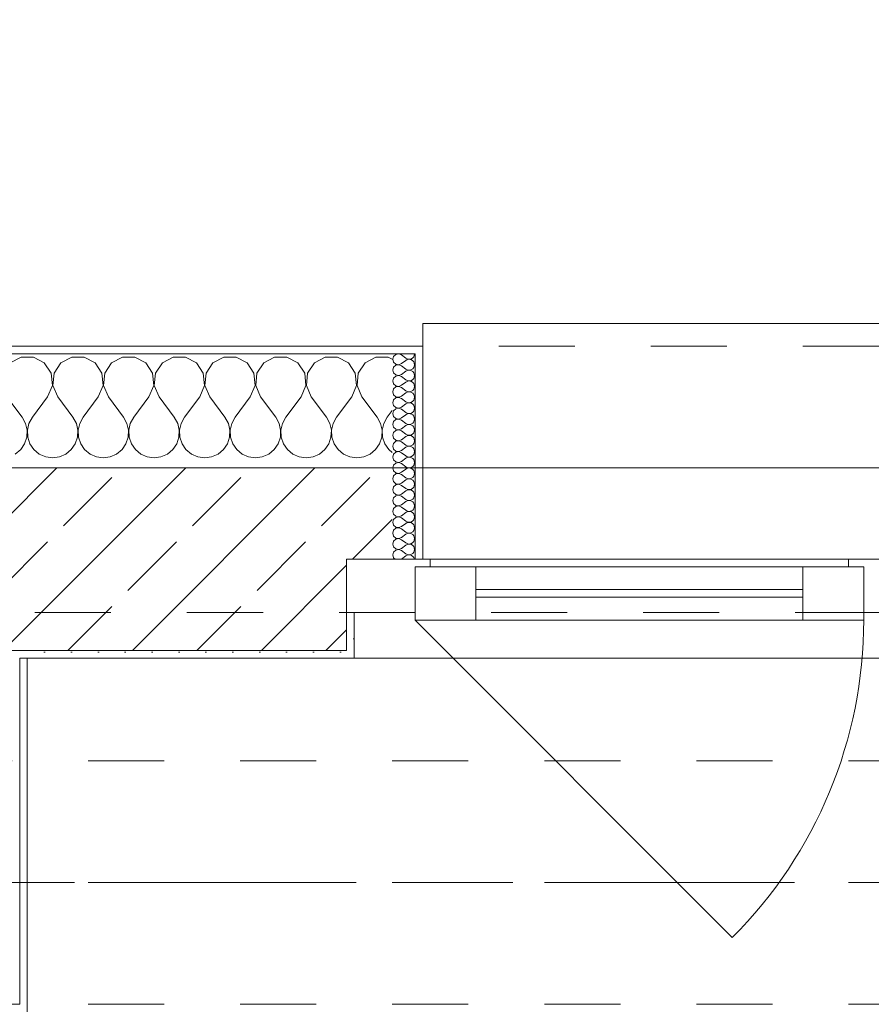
# Model space of a CAD drawing. Header units: metres. Extents: x -3.6 to 90.7, y -11.1 to 18.
# Tile 507 of 656: x 40.3 to 41.4, y 13 to 14.3. Entities that reach past the tile are written whole.
import ezdxf

# ---------------------------------------------------------------- set-up
doc = ezdxf.new("R2010")
doc.units = ezdxf.units.M
doc.header["$MEASUREMENT"] = 0
for name, pattern in [('Achse', [0.2, 0.1, -0.05, 0, -0.05]), ('Strichlinie doppelt', [0.546806, 0.264583, -0.105833, 0.070556, -0.105833]), ('Strichlinie eng', [0.115, 0.075, -0.04]), ('Untersicht', [0.1, 0.075, -0.025])]:
    doc.linetypes.add(name, pattern=pattern)
for name, color, linetype in [('152 - Bemaßung_ Beschriftung.Ausbau', 7, 'Continuous'), ('451 - Universal.Achsen Raster', 7, 'Continuous'), ('603 - Struktur.Bodenplatte_ Decke Roh', 7, 'Continuous'), ('604 - Struktur.Wand Aussen', 7, 'Continuous'), ('608 - Struktur.Träger', 7, 'Continuous'), ('650 - Abdeckung.Fußboden Aufbau', 7, 'Continuous'), ('Neubau_606 - Struktur.Wand Innen Ausbau', 7, 'Continuous'), ('Neubau_653 - Abdeckung.TB Verkofferung', 7, 'Continuous')]:
    doc.layers.add(name, color=color, linetype=linetype)
doc.styles.add('ERSTELLTER_STIL_2', font='txt')
doc.dimstyles.new('ERSTELLTER_STIL__3', dxfattribs={"dimtxt": 0.1, "dimasz": 0.0532, "dimexe": 0.18, "dimexo": 0.0625, "dimgap": 0, "dimtad": 1, "dimtih": 1, "dimtoh": 1, "dimzin": 0, "dimdsep": 46, "dimtxsty": 'ERSTELLTER_STIL_2', "dimblk": 'ARROWHEAD_2', "dimblk1": 'ARROWHEAD_2', "dimblk2": 'ARROWHEAD_2', "dimcen": 0.09, "dimse1": 1, "dimse2": 1, "dimclrd": 7, "dimclre": 7, "dimclrt": 7, "dimazin": 0, "dimtfac": 1, "dimtdec": 4, "dimtmove": 0, "dimatfit": 3, "dimfxl": 1, "dimtolj": 1, "dimtzin": 0, "dimarcsym": 0})
pattern_1 = [(45, (0, 0), (-0.01767767, 0.01767767), [0, -0.025])]
pattern_2 = [(0, (0, 0), (0, 0.08660254), [0, -0.05]), (0, (0.025, 0.0433), (0, 0.08660254), [0, -0.05])]

# ---------------------------------------------------------------- blocks, each defined once
blk = doc.blocks.new('*X25')
at = {"layer": '604 - Struktur.Wand Aussen', "color": 7, "linetype": 'Continuous', "lineweight": 5}
for p, q in [((40.2919, 13.8407), (40.2776, 13.833)), ((40.3081, 13.8407), (40.2919, 13.8407)), ((40.3224, 13.833), (40.3081, 13.8407)), ((40.3585, 13.8407), (40.3442, 13.833)), ((40.3748, 13.8407), (40.3585, 13.8407)), ((40.3891, 13.833), (40.3748, 13.8407)), ((40.4252, 13.8407), (40.4109, 13.833)), ((40.4415, 13.8407), (40.4252, 13.8407)), ((40.4558, 13.833), (40.4415, 13.8407)), ((40.4919, 13.8407), (40.4776, 13.833)), ((40.5081, 13.8407), (40.4919, 13.8407)), ((40.5224, 13.833), (40.5081, 13.8407)), ((40.5585, 13.8407), (40.5442, 13.833)), ((40.5748, 13.8407), (40.5585, 13.8407)), ((40.5891, 13.833), (40.5748, 13.8407)), ((40.6252, 13.8407), (40.6109, 13.833)), ((40.6415, 13.8407), (40.6252, 13.8407)), ((40.6558, 13.833), (40.6415, 13.8407)), ((40.6919, 13.8407), (40.6776, 13.833)), ((40.7081, 13.8407), (40.6919, 13.8407)), ((40.7224, 13.833), (40.7081, 13.8407)), ((40.7585, 13.8407), (40.7442, 13.833)), ((40.7748, 13.8407), (40.7585, 13.8407)), ((40.78, 13.8379), (40.7748, 13.8407)), ((40.3314, 13.8195), (40.3224, 13.833)), ((40.3442, 13.833), (40.3352, 13.8195)), ((40.3981, 13.8195), (40.3891, 13.833)), ((40.4109, 13.833), (40.4019, 13.8195)), ((40.4648, 13.8195), (40.4558, 13.833)), ((40.4776, 13.833), (40.4686, 13.8195)), ((40.5314, 13.8195), (40.5224, 13.833)), ((40.5442, 13.833), (40.5352, 13.8195)), ((40.5981, 13.8195), (40.5891, 13.833)), ((40.6109, 13.833), (40.6019, 13.8195)), ((40.6648, 13.8195), (40.6558, 13.833)), ((40.6776, 13.833), (40.6686, 13.8195)), ((40.7314, 13.8195), (40.7224, 13.833)), ((40.7442, 13.833), (40.7352, 13.8195)), ((40.333, 13.8033), (40.3314, 13.8195)), ((40.3352, 13.8195), (40.3337, 13.8033)), ((40.3996, 13.8033), (40.3981, 13.8195)), ((40.4019, 13.8195), (40.4004, 13.8033)), ((40.4663, 13.8033), (40.4648, 13.8195)), ((40.4686, 13.8195), (40.467, 13.8033)), ((40.533, 13.8033), (40.5314, 13.8195)), ((40.5352, 13.8195), (40.5337, 13.8033)), ((40.5996, 13.8033), (40.5981, 13.8195)), ((40.6019, 13.8195), (40.6004, 13.8033)), ((40.6663, 13.8033), (40.6648, 13.8195)), ((40.6686, 13.8195), (40.667, 13.8033)), ((40.733, 13.8033), (40.7314, 13.8195)), ((40.7352, 13.8195), (40.7337, 13.8033)), ((40.3267, 13.7883), (40.333, 13.8033)), ((40.3337, 13.8033), (40.34, 13.7883)), ((40.3933, 13.7883), (40.3996, 13.8033)), ((40.4004, 13.8033), (40.4067, 13.7883)), ((40.46, 13.7883), (40.4663, 13.8033)), ((40.467, 13.8033), (40.4733, 13.7883)), ((40.5267, 13.7883), (40.533, 13.8033)), ((40.5337, 13.8033), (40.54, 13.7883)), ((40.5933, 13.7883), (40.5996, 13.8033)), ((40.6004, 13.8033), (40.6067, 13.7883)), ((40.66, 13.7883), (40.6663, 13.8033)), ((40.667, 13.8033), (40.6733, 13.7883)), ((40.7267, 13.7883), (40.733, 13.8033)), ((40.7337, 13.8033), (40.74, 13.7883)), ((40.2733, 13.7883), (40.2933, 13.7617)), ((40.3267, 13.7883), (40.3067, 13.7617)), ((40.34, 13.7883), (40.36, 13.7617)), ((40.3933, 13.7883), (40.3733, 13.7617)), ((40.4067, 13.7883), (40.4267, 13.7617)), ((40.46, 13.7883), (40.44, 13.7617)), ((40.4733, 13.7883), (40.4933, 13.7617)), ((40.5267, 13.7883), (40.5067, 13.7617)), ((40.54, 13.7883), (40.56, 13.7617)), ((40.5933, 13.7883), (40.5733, 13.7617)), ((40.6067, 13.7883), (40.6267, 13.7617)), ((40.66, 13.7883), (40.64, 13.7617)), ((40.6733, 13.7883), (40.6933, 13.7617)), ((40.7267, 13.7883), (40.7067, 13.7617)), ((40.74, 13.7883), (40.76, 13.7617)), ((40.78, 13.7706), (40.7733, 13.7617)), ((40.2978, 13.7536), (40.2933, 13.7617)), ((40.3067, 13.7617), (40.3022, 13.7536)), ((40.3645, 13.7536), (40.36, 13.7617)), ((40.3733, 13.7617), (40.3689, 13.7536)), ((40.4311, 13.7536), (40.4267, 13.7617)), ((40.44, 13.7617), (40.4355, 13.7536)), ((40.4978, 13.7536), (40.4933, 13.7617)), ((40.5067, 13.7617), (40.5022, 13.7536)), ((40.5645, 13.7536), (40.56, 13.7617)), ((40.5733, 13.7617), (40.5689, 13.7536)), ((40.6311, 13.7536), (40.6267, 13.7617)), ((40.64, 13.7617), (40.6355, 13.7536)), ((40.6978, 13.7536), (40.6933, 13.7617)), ((40.7067, 13.7617), (40.7022, 13.7536)), ((40.7645, 13.7536), (40.76, 13.7617)), ((40.7733, 13.7617), (40.7689, 13.7536)), ((40.2999, 13.7447), (40.2978, 13.7536)), ((40.2994, 13.7355), (40.2999, 13.7447)), ((40.3022, 13.7536), (40.3001, 13.7447)), ((40.3001, 13.7447), (40.3006, 13.7355)), ((40.3665, 13.7447), (40.3645, 13.7536)), ((40.3661, 13.7355), (40.3665, 13.7447)), ((40.3689, 13.7536), (40.3668, 13.7447)), ((40.3668, 13.7447), (40.3672, 13.7355)), ((40.4332, 13.7447), (40.4311, 13.7536)), ((40.4328, 13.7355), (40.4332, 13.7447)), ((40.4355, 13.7536), (40.4335, 13.7447)), ((40.4335, 13.7447), (40.4339, 13.7355)), ((40.4999, 13.7447), (40.4978, 13.7536)), ((40.4994, 13.7355), (40.4999, 13.7447)), ((40.5022, 13.7536), (40.5001, 13.7447)), ((40.5001, 13.7447), (40.5006, 13.7355)), ((40.5665, 13.7447), (40.5645, 13.7536)), ((40.5661, 13.7355), (40.5665, 13.7447)), ((40.5689, 13.7536), (40.5668, 13.7447)), ((40.5668, 13.7447), (40.5672, 13.7355)), ((40.6332, 13.7447), (40.6311, 13.7536)), ((40.6328, 13.7355), (40.6332, 13.7447)), ((40.6355, 13.7536), (40.6335, 13.7447)), ((40.6335, 13.7447), (40.6339, 13.7355)), ((40.6999, 13.7447), (40.6978, 13.7536)), ((40.6994, 13.7355), (40.6999, 13.7447)), ((40.7022, 13.7536), (40.7001, 13.7447)), ((40.7001, 13.7447), (40.7006, 13.7355)), ((40.7665, 13.7447), (40.7645, 13.7536)), ((40.7661, 13.7355), (40.7665, 13.7447)), ((40.7689, 13.7536), (40.7668, 13.7447)), ((40.7668, 13.7447), (40.7672, 13.7355)), ((40.2965, 13.7268), (40.2994, 13.7355)), ((40.3006, 13.7355), (40.3035, 13.7268)), ((40.3631, 13.7268), (40.3661, 13.7355)), ((40.3672, 13.7355), (40.3702, 13.7268)), ((40.4298, 13.7268), (40.4328, 13.7355)), ((40.4339, 13.7355), (40.4369, 13.7268)), ((40.4965, 13.7268), (40.4994, 13.7355)), ((40.5006, 13.7355), (40.5035, 13.7268)), ((40.5631, 13.7268), (40.5661, 13.7355)), ((40.5672, 13.7355), (40.5702, 13.7268)), ((40.6298, 13.7268), (40.6328, 13.7355)), ((40.6339, 13.7355), (40.6369, 13.7268)), ((40.6965, 13.7268), (40.6994, 13.7355)), ((40.7006, 13.7355), (40.7035, 13.7268)), ((40.7631, 13.7268), (40.7661, 13.7355)), ((40.7672, 13.7355), (40.7702, 13.7268)), ((40.2842, 13.7133), (40.2913, 13.7192)), ((40.2913, 13.7192), (40.2965, 13.7268)), ((40.3035, 13.7268), (40.3087, 13.7192)), ((40.3087, 13.7192), (40.3158, 13.7133)), ((40.3509, 13.7133), (40.3579, 13.7192)), ((40.3579, 13.7192), (40.3631, 13.7268)), ((40.3702, 13.7268), (40.3754, 13.7192)), ((40.3754, 13.7192), (40.3825, 13.7133)), ((40.4175, 13.7133), (40.4246, 13.7192)), ((40.4246, 13.7192), (40.4298, 13.7268)), ((40.4369, 13.7268), (40.4421, 13.7192)), ((40.4421, 13.7192), (40.4491, 13.7133)), ((40.4842, 13.7133), (40.4913, 13.7192)), ((40.4913, 13.7192), (40.4965, 13.7268)), ((40.5035, 13.7268), (40.5087, 13.7192)), ((40.5087, 13.7192), (40.5158, 13.7133)), ((40.5509, 13.7133), (40.5579, 13.7192)), ((40.5579, 13.7192), (40.5631, 13.7268)), ((40.5702, 13.7268), (40.5754, 13.7192)), ((40.5754, 13.7192), (40.5825, 13.7133)), ((40.6175, 13.7133), (40.6246, 13.7192)), ((40.6246, 13.7192), (40.6298, 13.7268)), ((40.6369, 13.7268), (40.6421, 13.7192)), ((40.6421, 13.7192), (40.6491, 13.7133)), ((40.6842, 13.7133), (40.6913, 13.7192)), ((40.6913, 13.7192), (40.6965, 13.7268)), ((40.7035, 13.7268), (40.7087, 13.7192)), ((40.7087, 13.7192), (40.7158, 13.7133)), ((40.7509, 13.7133), (40.7579, 13.7192)), ((40.7579, 13.7192), (40.7631, 13.7268)), ((40.7702, 13.7268), (40.7754, 13.7192)), ((40.7754, 13.7192), (40.78, 13.7154)), ((40.3158, 13.7133), (40.3242, 13.7096)), ((40.3242, 13.7096), (40.3333, 13.7083)), ((40.3333, 13.7083), (40.3424, 13.7096)), ((40.3424, 13.7096), (40.3509, 13.7133)), ((40.3825, 13.7133), (40.3909, 13.7096)), ((40.3909, 13.7096), (40.4, 13.7083)), ((40.4, 13.7083), (40.4091, 13.7096)), ((40.4091, 13.7096), (40.4175, 13.7133)), ((40.4491, 13.7133), (40.4576, 13.7096)), ((40.4576, 13.7096), (40.4667, 13.7083)), ((40.4667, 13.7083), (40.4758, 13.7096)), ((40.4758, 13.7096), (40.4842, 13.7133)), ((40.5158, 13.7133), (40.5242, 13.7096)), ((40.5242, 13.7096), (40.5333, 13.7083)), ((40.5333, 13.7083), (40.5424, 13.7096)), ((40.5424, 13.7096), (40.5509, 13.7133)), ((40.5825, 13.7133), (40.5909, 13.7096)), ((40.5909, 13.7096), (40.6, 13.7083)), ((40.6, 13.7083), (40.6091, 13.7096)), ((40.6091, 13.7096), (40.6175, 13.7133)), ((40.6491, 13.7133), (40.6576, 13.7096)), ((40.6576, 13.7096), (40.6667, 13.7083)), ((40.6667, 13.7083), (40.6758, 13.7096)), ((40.6758, 13.7096), (40.6842, 13.7133)), ((40.7158, 13.7133), (40.7242, 13.7096)), ((40.7242, 13.7096), (40.7333, 13.7083)), ((40.7333, 13.7083), (40.7424, 13.7096)), ((40.7424, 13.7096), (40.7509, 13.7133))]:
    blk.add_line(p, q, dxfattribs=at)
blk = doc.blocks.new('*X54')
at = {"layer": '604 - Struktur.Wand Aussen', "color": 7, "linetype": 'Continuous', "lineweight": 5}
for p, q in [((40.7818, 13.8416), (40.7807, 13.8379)), ((40.7807, 13.8379), (40.7818, 13.8341)), ((40.7847, 13.8442), (40.7818, 13.8416)), ((40.7885, 13.845), (40.7847, 13.8442)), ((40.7921, 13.8436), (40.7885, 13.845)), ((40.7921, 13.8436), (40.7979, 13.8393)), ((40.7921, 13.8321), (40.7979, 13.8364)), ((40.7979, 13.8393), (40.7996, 13.8383)), ((40.7996, 13.8374), (40.7979, 13.8364)), ((40.7996, 13.8383), (40.8015, 13.8379)), ((40.8015, 13.8378), (40.7996, 13.8374)), ((40.8015, 13.8379), (40.8035, 13.838)), ((40.8035, 13.8377), (40.8015, 13.8378)), ((40.8035, 13.838), (40.8053, 13.8386)), ((40.8053, 13.8371), (40.8035, 13.8377)), ((40.8053, 13.8386), (40.807, 13.8397)), ((40.807, 13.836), (40.8053, 13.8371)), ((40.807, 13.8397), (40.8082, 13.8412)), ((40.8082, 13.8345), (40.807, 13.836)), ((40.8082, 13.8412), (40.809, 13.843)), ((40.809, 13.843), (40.8093, 13.845)), ((40.7818, 13.8273), (40.7807, 13.8236)), ((40.7807, 13.8236), (40.7818, 13.8198)), ((40.7818, 13.8341), (40.7847, 13.8315)), ((40.7847, 13.83), (40.7818, 13.8273)), ((40.7847, 13.8315), (40.7885, 13.8307)), ((40.7885, 13.8307), (40.7847, 13.83)), ((40.7885, 13.8307), (40.7921, 13.8321)), ((40.7921, 13.8293), (40.7885, 13.8307)), ((40.7921, 13.8293), (40.7979, 13.825)), ((40.7921, 13.8179), (40.7979, 13.8221)), ((40.7979, 13.825), (40.7996, 13.824)), ((40.7996, 13.8231), (40.7979, 13.8221)), ((40.7996, 13.824), (40.8015, 13.8236)), ((40.8015, 13.8235), (40.7996, 13.8231)), ((40.8015, 13.8236), (40.8035, 13.8237)), ((40.8035, 13.8234), (40.8015, 13.8235)), ((40.8035, 13.8237), (40.8053, 13.8243)), ((40.8053, 13.8228), (40.8035, 13.8234)), ((40.8053, 13.8243), (40.807, 13.8254)), ((40.807, 13.8217), (40.8053, 13.8228)), ((40.807, 13.8254), (40.8082, 13.827)), ((40.809, 13.8327), (40.8082, 13.8345)), ((40.8082, 13.827), (40.809, 13.8288)), ((40.8093, 13.8307), (40.809, 13.8327)), ((40.809, 13.8288), (40.8093, 13.8307)), ((40.7818, 13.813), (40.7807, 13.8093)), ((40.7807, 13.8093), (40.7818, 13.8055)), ((40.7818, 13.8198), (40.7847, 13.8172)), ((40.7847, 13.8157), (40.7818, 13.813)), ((40.7847, 13.8172), (40.7885, 13.8165)), ((40.7885, 13.8164), (40.7847, 13.8157)), ((40.7885, 13.8165), (40.7921, 13.8179)), ((40.7921, 13.815), (40.7885, 13.8164)), ((40.7921, 13.815), (40.7979, 13.8107)), ((40.7979, 13.8107), (40.7996, 13.8098)), ((40.7996, 13.8098), (40.8015, 13.8093)), ((40.8015, 13.8093), (40.7996, 13.8088)), ((40.8015, 13.8093), (40.8035, 13.8094)), ((40.8035, 13.8092), (40.8015, 13.8093)), ((40.8035, 13.8094), (40.8053, 13.81)), ((40.8053, 13.81), (40.807, 13.8112)), ((40.8082, 13.8202), (40.807, 13.8217)), ((40.807, 13.8112), (40.8082, 13.8127)), ((40.809, 13.8184), (40.8082, 13.8202)), ((40.8082, 13.8127), (40.809, 13.8145)), ((40.8093, 13.8164), (40.809, 13.8184)), ((40.809, 13.8145), (40.8093, 13.8164)), ((40.7818, 13.7988), (40.7807, 13.795)), ((40.7818, 13.8055), (40.7847, 13.8029)), ((40.7847, 13.8014), (40.7818, 13.7988)), ((40.7847, 13.8029), (40.7885, 13.8022)), ((40.7885, 13.8021), (40.7847, 13.8014)), ((40.7885, 13.8022), (40.7921, 13.8036)), ((40.7921, 13.8007), (40.7885, 13.8021)), ((40.7921, 13.8036), (40.7979, 13.8079)), ((40.7921, 13.8007), (40.7979, 13.7964)), ((40.7996, 13.8088), (40.7979, 13.8079)), ((40.7979, 13.7964), (40.7996, 13.7955)), ((40.8053, 13.8085), (40.8035, 13.8092)), ((40.807, 13.8074), (40.8053, 13.8085)), ((40.8053, 13.7958), (40.807, 13.7969)), ((40.8082, 13.8059), (40.807, 13.8074)), ((40.807, 13.7969), (40.8082, 13.7984)), ((40.809, 13.8041), (40.8082, 13.8059)), ((40.8082, 13.7984), (40.809, 13.8002)), ((40.8093, 13.8021), (40.809, 13.8041)), ((40.809, 13.8002), (40.8093, 13.8021)), ((40.7807, 13.795), (40.7818, 13.7912)), ((40.7818, 13.7845), (40.7807, 13.7807)), ((40.7818, 13.7912), (40.7847, 13.7886)), ((40.7847, 13.7871), (40.7818, 13.7845)), ((40.7847, 13.7886), (40.7885, 13.7879)), ((40.7885, 13.7878), (40.7847, 13.7871)), ((40.7885, 13.7879), (40.7921, 13.7893)), ((40.7921, 13.7864), (40.7885, 13.7878)), ((40.7921, 13.7893), (40.7979, 13.7936)), ((40.7921, 13.7864), (40.7979, 13.7821)), ((40.7996, 13.7945), (40.7979, 13.7936)), ((40.7996, 13.7955), (40.8015, 13.795)), ((40.8015, 13.795), (40.7996, 13.7945)), ((40.8015, 13.795), (40.8035, 13.7951)), ((40.8035, 13.7949), (40.8015, 13.795)), ((40.8035, 13.7951), (40.8053, 13.7958)), ((40.8053, 13.7942), (40.8035, 13.7949)), ((40.807, 13.7931), (40.8053, 13.7942)), ((40.8082, 13.7916), (40.807, 13.7931)), ((40.807, 13.7826), (40.8082, 13.7841)), ((40.809, 13.7898), (40.8082, 13.7916)), ((40.8082, 13.7841), (40.809, 13.7859)), ((40.8093, 13.7879), (40.809, 13.7898)), ((40.809, 13.7859), (40.8093, 13.7879)), ((40.7807, 13.7807), (40.7818, 13.777)), ((40.7818, 13.777), (40.7847, 13.7743)), ((40.7847, 13.7728), (40.7818, 13.7702)), ((40.7847, 13.7743), (40.7885, 13.7736)), ((40.7885, 13.7735), (40.7847, 13.7728)), ((40.7885, 13.7736), (40.7921, 13.775)), ((40.7921, 13.7721), (40.7885, 13.7735)), ((40.7921, 13.775), (40.7979, 13.7793)), ((40.7921, 13.7721), (40.7979, 13.7679)), ((40.7979, 13.7821), (40.7996, 13.7812)), ((40.7996, 13.7802), (40.7979, 13.7793)), ((40.7996, 13.7812), (40.8015, 13.7807)), ((40.8015, 13.7807), (40.7996, 13.7802)), ((40.8015, 13.7807), (40.8035, 13.7808)), ((40.8035, 13.7806), (40.8015, 13.7807)), ((40.8035, 13.7808), (40.8053, 13.7815)), ((40.8053, 13.78), (40.8035, 13.7806)), ((40.8053, 13.7815), (40.807, 13.7826)), ((40.807, 13.7788), (40.8053, 13.78)), ((40.8082, 13.7773), (40.807, 13.7788)), ((40.809, 13.7755), (40.8082, 13.7773)), ((40.8082, 13.7698), (40.809, 13.7716)), ((40.8093, 13.7736), (40.809, 13.7755)), ((40.809, 13.7716), (40.8093, 13.7736)), ((40.7818, 13.7702), (40.7807, 13.7664)), ((40.7807, 13.7664), (40.7818, 13.7627)), ((40.7818, 13.7627), (40.7847, 13.76)), ((40.7847, 13.7585), (40.7818, 13.7559)), ((40.7847, 13.76), (40.7885, 13.7593)), ((40.7885, 13.7593), (40.7847, 13.7585)), ((40.7885, 13.7593), (40.7921, 13.7607)), ((40.7921, 13.7579), (40.7885, 13.7593)), ((40.7921, 13.7607), (40.7979, 13.765)), ((40.7921, 13.7579), (40.7979, 13.7536)), ((40.7979, 13.7679), (40.7996, 13.7669)), ((40.7996, 13.766), (40.7979, 13.765)), ((40.7996, 13.7669), (40.8015, 13.7665)), ((40.8015, 13.7664), (40.7996, 13.766)), ((40.8015, 13.7665), (40.8035, 13.7666)), ((40.8035, 13.7663), (40.8015, 13.7664)), ((40.8035, 13.7666), (40.8053, 13.7672)), ((40.8053, 13.7657), (40.8035, 13.7663)), ((40.8053, 13.7672), (40.807, 13.7683)), ((40.807, 13.7646), (40.8053, 13.7657)), ((40.807, 13.7683), (40.8082, 13.7698)), ((40.8082, 13.763), (40.807, 13.7646)), ((40.809, 13.7612), (40.8082, 13.763)), ((40.8093, 13.7593), (40.809, 13.7612)), ((40.809, 13.7573), (40.8093, 13.7593)), ((40.7818, 13.7559), (40.7807, 13.7521)), ((40.7807, 13.7521), (40.7818, 13.7484)), ((40.7818, 13.7484), (40.7847, 13.7458)), ((40.7847, 13.7458), (40.7885, 13.745)), ((40.7885, 13.745), (40.7847, 13.7442)), ((40.7885, 13.745), (40.7921, 13.7464)), ((40.7921, 13.7436), (40.7885, 13.745)), ((40.7921, 13.7464), (40.7979, 13.7507)), ((40.7979, 13.7536), (40.7996, 13.7526)), ((40.7996, 13.7517), (40.7979, 13.7507)), ((40.7996, 13.7526), (40.8015, 13.7522)), ((40.8015, 13.7521), (40.7996, 13.7517)), ((40.8015, 13.7522), (40.8035, 13.7523)), ((40.8035, 13.752), (40.8015, 13.7521)), ((40.8035, 13.7523), (40.8053, 13.7529)), ((40.8053, 13.7514), (40.8035, 13.752)), ((40.8053, 13.7529), (40.807, 13.754)), ((40.807, 13.7503), (40.8053, 13.7514)), ((40.807, 13.754), (40.8082, 13.7555)), ((40.8082, 13.7488), (40.807, 13.7503)), ((40.8082, 13.7555), (40.809, 13.7573)), ((40.809, 13.747), (40.8082, 13.7488)), ((40.8093, 13.745), (40.809, 13.747)), ((40.809, 13.743), (40.8093, 13.745)), ((40.7818, 13.7416), (40.7807, 13.7379)), ((40.7807, 13.7379), (40.7818, 13.7341)), ((40.7847, 13.7442), (40.7818, 13.7416)), ((40.7818, 13.7341), (40.7847, 13.7315)), ((40.7885, 13.7307), (40.7921, 13.7321)), ((40.7921, 13.7436), (40.7979, 13.7393)), ((40.7921, 13.7321), (40.7979, 13.7364)), ((40.7979, 13.7393), (40.7996, 13.7383)), ((40.7996, 13.7374), (40.7979, 13.7364)), ((40.7996, 13.7383), (40.8015, 13.7379)), ((40.8015, 13.7378), (40.7996, 13.7374)), ((40.8015, 13.7379), (40.8035, 13.738)), ((40.8035, 13.7377), (40.8015, 13.7378)), ((40.8035, 13.738), (40.8053, 13.7386)), ((40.8053, 13.7371), (40.8035, 13.7377)), ((40.8053, 13.7386), (40.807, 13.7397)), ((40.807, 13.736), (40.8053, 13.7371)), ((40.807, 13.7397), (40.8082, 13.7412)), ((40.8082, 13.7345), (40.807, 13.736)), ((40.8082, 13.7412), (40.809, 13.743)), ((40.809, 13.7327), (40.8082, 13.7345)), ((40.8093, 13.7307), (40.809, 13.7327)), ((40.7818, 13.7273), (40.7807, 13.7236)), ((40.7807, 13.7236), (40.7818, 13.7198)), ((40.7847, 13.73), (40.7818, 13.7273)), ((40.7818, 13.7198), (40.7847, 13.7172)), ((40.7847, 13.7315), (40.7885, 13.7307)), ((40.7885, 13.7307), (40.7847, 13.73)), ((40.7921, 13.7293), (40.7885, 13.7307)), ((40.7921, 13.7293), (40.7979, 13.725)), ((40.7921, 13.7179), (40.7979, 13.7221)), ((40.7979, 13.725), (40.7996, 13.724)), ((40.7996, 13.7231), (40.7979, 13.7221)), ((40.7996, 13.724), (40.8015, 13.7236)), ((40.8015, 13.7235), (40.7996, 13.7231)), ((40.8015, 13.7236), (40.8035, 13.7237)), ((40.8035, 13.7234), (40.8015, 13.7235)), ((40.8035, 13.7237), (40.8053, 13.7243)), ((40.8053, 13.7228), (40.8035, 13.7234)), ((40.8053, 13.7243), (40.807, 13.7254)), ((40.807, 13.7217), (40.8053, 13.7228)), ((40.807, 13.7254), (40.8082, 13.727)), ((40.8082, 13.7202), (40.807, 13.7217)), ((40.8082, 13.727), (40.809, 13.7288)), ((40.809, 13.7184), (40.8082, 13.7202)), ((40.809, 13.7288), (40.8093, 13.7307)), ((40.7818, 13.713), (40.7807, 13.7093)), ((40.7807, 13.7093), (40.7818, 13.7055)), ((40.7847, 13.7157), (40.7818, 13.713)), ((40.7847, 13.7172), (40.7885, 13.7165)), ((40.7885, 13.7164), (40.7847, 13.7157)), ((40.7885, 13.7165), (40.7921, 13.7179)), ((40.7921, 13.715), (40.7885, 13.7164)), ((40.7921, 13.715), (40.7979, 13.7107)), ((40.7921, 13.7036), (40.7979, 13.7079)), ((40.7979, 13.7107), (40.7996, 13.7098)), ((40.7996, 13.7088), (40.7979, 13.7079)), ((40.7996, 13.7098), (40.8015, 13.7093)), ((40.8015, 13.7093), (40.7996, 13.7088)), ((40.8015, 13.7093), (40.8035, 13.7094)), ((40.8035, 13.7092), (40.8015, 13.7093)), ((40.8035, 13.7094), (40.8053, 13.71)), ((40.8053, 13.7085), (40.8035, 13.7092)), ((40.8053, 13.71), (40.807, 13.7112)), ((40.807, 13.7074), (40.8053, 13.7085)), ((40.807, 13.7112), (40.8082, 13.7127)), ((40.8082, 13.7059), (40.807, 13.7074)), ((40.8082, 13.7127), (40.809, 13.7145)), ((40.809, 13.7041), (40.8082, 13.7059)), ((40.8093, 13.7164), (40.809, 13.7184)), ((40.809, 13.7145), (40.8093, 13.7164)), ((40.7818, 13.6988), (40.7807, 13.695)), ((40.7807, 13.695), (40.7818, 13.6912)), ((40.7818, 13.7055), (40.7847, 13.7029)), ((40.7847, 13.7014), (40.7818, 13.6988)), ((40.7847, 13.7029), (40.7885, 13.7022)), ((40.7885, 13.7021), (40.7847, 13.7014)), ((40.7885, 13.7022), (40.7921, 13.7036)), ((40.7921, 13.7007), (40.7885, 13.7021)), ((40.7921, 13.7007), (40.7979, 13.6964)), ((40.7921, 13.6893), (40.7979, 13.6936)), ((40.7979, 13.6964), (40.7996, 13.6955)), ((40.7996, 13.6945), (40.7979, 13.6936)), ((40.7996, 13.6955), (40.8015, 13.695)), ((40.8015, 13.695), (40.7996, 13.6945)), ((40.8015, 13.695), (40.8035, 13.6951)), ((40.8035, 13.6949), (40.8015, 13.695)), ((40.8035, 13.6951), (40.8053, 13.6958)), ((40.8053, 13.6942), (40.8035, 13.6949)), ((40.8053, 13.6958), (40.807, 13.6969)), ((40.807, 13.6931), (40.8053, 13.6942)), ((40.807, 13.6969), (40.8082, 13.6984)), ((40.8082, 13.6916), (40.807, 13.6931)), ((40.8082, 13.6984), (40.809, 13.7002)), ((40.8093, 13.7021), (40.809, 13.7041)), ((40.809, 13.7002), (40.8093, 13.7021)), ((40.7818, 13.6845), (40.7807, 13.6807)), ((40.7807, 13.6807), (40.7818, 13.677)), ((40.7818, 13.6912), (40.7847, 13.6886)), ((40.7847, 13.6871), (40.7818, 13.6845)), ((40.7847, 13.6886), (40.7885, 13.6879)), ((40.7885, 13.6878), (40.7847, 13.6871)), ((40.7885, 13.6879), (40.7921, 13.6893)), ((40.7921, 13.6864), (40.7885, 13.6878)), ((40.7921, 13.6864), (40.7979, 13.6821)), ((40.7979, 13.6821), (40.7996, 13.6812)), ((40.7996, 13.6802), (40.7979, 13.6793)), ((40.7996, 13.6812), (40.8015, 13.6807)), ((40.8015, 13.6807), (40.7996, 13.6802)), ((40.8015, 13.6807), (40.8035, 13.6808)), ((40.8035, 13.6806), (40.8015, 13.6807)), ((40.8035, 13.6808), (40.8053, 13.6815)), ((40.8053, 13.68), (40.8035, 13.6806)), ((40.8053, 13.6815), (40.807, 13.6826)), ((40.807, 13.6788), (40.8053, 13.68)), ((40.807, 13.6826), (40.8082, 13.6841)), ((40.809, 13.6898), (40.8082, 13.6916)), ((40.8082, 13.6841), (40.809, 13.6859)), ((40.8093, 13.6879), (40.809, 13.6898)), ((40.809, 13.6859), (40.8093, 13.6879)), ((40.7818, 13.6702), (40.7807, 13.6664)), ((40.7818, 13.677), (40.7847, 13.6743)), ((40.7847, 13.6728), (40.7818, 13.6702)), ((40.7847, 13.6743), (40.7885, 13.6736)), ((40.7885, 13.6735), (40.7847, 13.6728)), ((40.7885, 13.6736), (40.7921, 13.675)), ((40.7921, 13.6721), (40.7885, 13.6735)), ((40.7921, 13.675), (40.7979, 13.6793)), ((40.7921, 13.6721), (40.7979, 13.6679)), ((40.7979, 13.6679), (40.7996, 13.6669)), ((40.7996, 13.6669), (40.8015, 13.6665)), ((40.8035, 13.6666), (40.8053, 13.6672)), ((40.8053, 13.6672), (40.807, 13.6683)), ((40.8082, 13.6773), (40.807, 13.6788)), ((40.807, 13.6683), (40.8082, 13.6698)), ((40.809, 13.6755), (40.8082, 13.6773)), ((40.8082, 13.6698), (40.809, 13.6716)), ((40.8093, 13.6736), (40.809, 13.6755)), ((40.809, 13.6716), (40.8093, 13.6736)), ((40.7807, 13.6664), (40.7818, 13.6627)), ((40.7818, 13.6559), (40.7807, 13.6521)), ((40.7818, 13.6627), (40.7847, 13.66)), ((40.7847, 13.6585), (40.7818, 13.6559)), ((40.7847, 13.66), (40.7885, 13.6593)), ((40.7885, 13.6593), (40.7847, 13.6585)), ((40.7885, 13.6593), (40.7921, 13.6607)), ((40.7921, 13.6579), (40.7885, 13.6593)), ((40.7921, 13.6607), (40.7979, 13.665)), ((40.7921, 13.6579), (40.7979, 13.6536)), ((40.7996, 13.666), (40.7979, 13.665)), ((40.8015, 13.6664), (40.7996, 13.666)), ((40.8015, 13.6665), (40.8035, 13.6666)), ((40.8035, 13.6663), (40.8015, 13.6664)), ((40.8053, 13.6657), (40.8035, 13.6663)), ((40.807, 13.6646), (40.8053, 13.6657)), ((40.8053, 13.6529), (40.807, 13.654)), ((40.8082, 13.663), (40.807, 13.6646)), ((40.807, 13.654), (40.8082, 13.6555)), ((40.809, 13.6612), (40.8082, 13.663)), ((40.8082, 13.6555), (40.809, 13.6573)), ((40.8093, 13.6593), (40.809, 13.6612)), ((40.809, 13.6573), (40.8093, 13.6593)), ((40.7807, 13.6521), (40.7818, 13.6484)), ((40.7818, 13.6416), (40.7807, 13.6379)), ((40.7818, 13.6484), (40.7847, 13.6458)), ((40.7847, 13.6442), (40.7818, 13.6416)), ((40.7847, 13.6458), (40.7885, 13.645)), ((40.7885, 13.645), (40.7847, 13.6442)), ((40.7885, 13.645), (40.7921, 13.6464)), ((40.7921, 13.6436), (40.7885, 13.645)), ((40.7921, 13.6464), (40.7979, 13.6507)), ((40.7921, 13.6436), (40.7979, 13.6393)), ((40.7979, 13.6536), (40.7996, 13.6526)), ((40.7996, 13.6517), (40.7979, 13.6507)), ((40.7996, 13.6526), (40.8015, 13.6522)), ((40.8015, 13.6521), (40.7996, 13.6517)), ((40.8015, 13.6522), (40.8035, 13.6523)), ((40.8035, 13.652), (40.8015, 13.6521)), ((40.8035, 13.6523), (40.8053, 13.6529)), ((40.8053, 13.6514), (40.8035, 13.652)), ((40.807, 13.6503), (40.8053, 13.6514)), ((40.8082, 13.6488), (40.807, 13.6503)), ((40.807, 13.6397), (40.8082, 13.6412)), ((40.809, 13.647), (40.8082, 13.6488)), ((40.8082, 13.6412), (40.809, 13.643)), ((40.8093, 13.645), (40.809, 13.647)), ((40.809, 13.643), (40.8093, 13.645)), ((40.7807, 13.6379), (40.7818, 13.6341)), ((40.7818, 13.6341), (40.7847, 13.6315)), ((40.7847, 13.63), (40.7818, 13.6273)), ((40.7847, 13.6315), (40.7885, 13.6307)), ((40.7885, 13.6307), (40.7847, 13.63)), ((40.7885, 13.6307), (40.7921, 13.6321)), ((40.7921, 13.6293), (40.7885, 13.6307)), ((40.7921, 13.6321), (40.7979, 13.6364)), ((40.7921, 13.6293), (40.7979, 13.625)), ((40.7979, 13.6393), (40.7996, 13.6383)), ((40.7996, 13.6374), (40.7979, 13.6364)), ((40.7996, 13.6383), (40.8015, 13.6379)), ((40.8015, 13.6378), (40.7996, 13.6374)), ((40.8015, 13.6379), (40.8035, 13.638)), ((40.8035, 13.6377), (40.8015, 13.6378)), ((40.8035, 13.638), (40.8053, 13.6386)), ((40.8053, 13.6371), (40.8035, 13.6377)), ((40.8053, 13.6386), (40.807, 13.6397)), ((40.807, 13.636), (40.8053, 13.6371)), ((40.8082, 13.6345), (40.807, 13.636)), ((40.809, 13.6327), (40.8082, 13.6345)), ((40.8082, 13.627), (40.809, 13.6288)), ((40.8093, 13.6307), (40.809, 13.6327)), ((40.809, 13.6288), (40.8093, 13.6307)), ((40.7818, 13.6273), (40.7807, 13.6236)), ((40.7807, 13.6236), (40.7818, 13.6198)), ((40.7818, 13.6198), (40.7847, 13.6172)), ((40.7847, 13.6157), (40.7818, 13.613)), ((40.7847, 13.6172), (40.7885, 13.6165)), ((40.7885, 13.6164), (40.7847, 13.6157)), ((40.7885, 13.6165), (40.7921, 13.6179)), ((40.7921, 13.615), (40.7885, 13.6164)), ((40.7921, 13.6179), (40.7979, 13.6221)), ((40.7979, 13.625), (40.7996, 13.624)), ((40.7996, 13.6231), (40.7979, 13.6221)), ((40.7996, 13.624), (40.8015, 13.6236)), ((40.8015, 13.6235), (40.7996, 13.6231)), ((40.8015, 13.6236), (40.8035, 13.6237)), ((40.8035, 13.6234), (40.8015, 13.6235)), ((40.8035, 13.6237), (40.8053, 13.6243)), ((40.8053, 13.6228), (40.8035, 13.6234)), ((40.8053, 13.6243), (40.807, 13.6254)), ((40.807, 13.6217), (40.8053, 13.6228)), ((40.807, 13.6254), (40.8082, 13.627)), ((40.8082, 13.6202), (40.807, 13.6217)), ((40.809, 13.6184), (40.8082, 13.6202)), ((40.8093, 13.6164), (40.809, 13.6184)), ((40.809, 13.6145), (40.8093, 13.6164)), ((40.7818, 13.613), (40.7807, 13.6093)), ((40.7807, 13.6093), (40.7818, 13.6055)), ((40.7818, 13.6055), (40.7847, 13.6029)), ((40.7847, 13.6029), (40.7885, 13.6022)), ((40.7885, 13.6021), (40.7847, 13.6014)), ((40.7885, 13.6022), (40.7921, 13.6036)), ((40.7921, 13.6007), (40.7885, 13.6021)), ((40.7921, 13.615), (40.7979, 13.6107)), ((40.7921, 13.6036), (40.7979, 13.6079)), ((40.7979, 13.6107), (40.7996, 13.6098)), ((40.7996, 13.6088), (40.7979, 13.6079)), ((40.7996, 13.6098), (40.8015, 13.6093)), ((40.8015, 13.6093), (40.7996, 13.6088)), ((40.8015, 13.6093), (40.8035, 13.6094)), ((40.8035, 13.6092), (40.8015, 13.6093)), ((40.8035, 13.6094), (40.8053, 13.61)), ((40.8053, 13.6085), (40.8035, 13.6092)), ((40.8053, 13.61), (40.807, 13.6112)), ((40.807, 13.6074), (40.8053, 13.6085)), ((40.807, 13.6112), (40.8082, 13.6127)), ((40.8082, 13.6059), (40.807, 13.6074)), ((40.8082, 13.6127), (40.809, 13.6145)), ((40.809, 13.6041), (40.8082, 13.6059)), ((40.8093, 13.6021), (40.809, 13.6041)), ((40.809, 13.6002), (40.8093, 13.6021)), ((40.7818, 13.5988), (40.7807, 13.595)), ((40.7807, 13.595), (40.7818, 13.5912)), ((40.7847, 13.6014), (40.7818, 13.5988)), ((40.7818, 13.5912), (40.7847, 13.5886)), ((40.7885, 13.5879), (40.7921, 13.5893)), ((40.7921, 13.6007), (40.7979, 13.5964)), ((40.7921, 13.5893), (40.7979, 13.5936)), ((40.7979, 13.5964), (40.7996, 13.5955)), ((40.7996, 13.5945), (40.7979, 13.5936)), ((40.7996, 13.5955), (40.8015, 13.595)), ((40.8015, 13.595), (40.7996, 13.5945)), ((40.8015, 13.595), (40.8035, 13.5951)), ((40.8035, 13.5949), (40.8015, 13.595)), ((40.8035, 13.5951), (40.8053, 13.5958)), ((40.8053, 13.5942), (40.8035, 13.5949)), ((40.8053, 13.5958), (40.807, 13.5969)), ((40.807, 13.5931), (40.8053, 13.5942)), ((40.807, 13.5969), (40.8082, 13.5984)), ((40.8082, 13.5916), (40.807, 13.5931)), ((40.8082, 13.5984), (40.809, 13.6002)), ((40.809, 13.5898), (40.8082, 13.5916)), ((40.8093, 13.5879), (40.809, 13.5898)), ((40.7818, 13.5845), (40.7807, 13.5807)), ((40.7807, 13.5807), (40.7818, 13.577)), ((40.7847, 13.5871), (40.7818, 13.5845)), ((40.7818, 13.577), (40.7839, 13.575)), ((40.7847, 13.5886), (40.7885, 13.5879)), ((40.7885, 13.5878), (40.7847, 13.5871)), ((40.7921, 13.5864), (40.7885, 13.5878)), ((40.7921, 13.5864), (40.7979, 13.5821)), ((40.7921, 13.575), (40.7979, 13.5793)), ((40.7979, 13.5821), (40.7996, 13.5812)), ((40.7996, 13.5802), (40.7979, 13.5793)), ((40.7996, 13.5812), (40.8015, 13.5807)), ((40.8015, 13.5807), (40.7996, 13.5802)), ((40.8015, 13.5807), (40.8035, 13.5808)), ((40.8035, 13.5806), (40.8015, 13.5807)), ((40.8035, 13.5808), (40.8053, 13.5815)), ((40.8053, 13.58), (40.8035, 13.5806)), ((40.8053, 13.5815), (40.807, 13.5826)), ((40.807, 13.5788), (40.8053, 13.58)), ((40.807, 13.5826), (40.8082, 13.5841)), ((40.8082, 13.5773), (40.807, 13.5788)), ((40.8082, 13.5841), (40.809, 13.5859)), ((40.809, 13.5755), (40.8082, 13.5773)), ((40.809, 13.5859), (40.8093, 13.5879)), ((40.8091, 13.575), (40.809, 13.5755))]:
    blk.add_line(p, q, dxfattribs=at)
blk = doc.blocks.new('*D234')
at = {"layer": '152 - Bemaßung_ Beschriftung.Ausbau', "color": 7, "linetype": 'Continuous', "lineweight": 5}
for p, q in [((39.53, 14.8025), (39.53, 14.9075)), ((40.72, 14.8025), (40.72, 14.9075)), ((39.5502, 14.89), (39.5098, 14.82)), ((40.7402, 14.89), (40.6998, 14.82)), ((39.53, 14.855), (40.72, 14.855))]:
    blk.add_line(p, q, dxfattribs=at)
at = {"layer": '152 - Bemaßung_ Beschriftung.Ausbau', "color": 7, "lineweight": 5, "insert": (39.992, 14.875), "char_height": 0.1, "attachment_point": 7, "style": 'ERSTELLTER_STIL_2'}
blk.add_mtext('\\A1;{\\pql;\\fArial|b0|i0|c0|p38;1,19}', dxfattribs=at)
blk = doc.blocks.new('ARROWHEAD_2')
at = {"color": 0, "linetype": 'Continuous', "lineweight": 0}
for p, q in [((-0.378, -0.655), (0.378, 0.655)), ((0, 0), (-1, 0))]:
    blk.add_line(p, q, dxfattribs=at)
blk = doc.blocks.new('*D235')
at = {"layer": '152 - Bemaßung_ Beschriftung.Ausbau', "color": 7, "linetype": 'Continuous', "lineweight": 5}
for p, q in [((40.72, 14.8025), (40.72, 14.9075)), ((43.12, 14.8025), (43.12, 14.9075)), ((40.7402, 14.89), (40.6998, 14.82)), ((43.1402, 14.89), (43.0998, 14.82)), ((40.72, 14.855), (43.12, 14.855))]:
    blk.add_line(p, q, dxfattribs=at)
at = {"layer": '152 - Bemaßung_ Beschriftung.Ausbau', "color": 7, "lineweight": 5, "char_height": 0.1, "attachment_point": 7, "style": 'ERSTELLTER_STIL_2'}
for s, insert in [('\\A1;{\\pql;\\fArial|b0|i0|c0|p38;2,40}', (41.787, 14.875)), ('\\A1;{\\pql;\\fArial|b0|i0|c0|p38;2,01}', (41.787, 14.735))]:
    blk.add_mtext(s, dxfattribs=dict(at, insert=insert))
blk = doc.blocks.new('*D272')
at = {"layer": '152 - Bemaßung_ Beschriftung.Ausbau', "color": 7, "linetype": 'Continuous', "lineweight": 5}
for p, q in [((40.19, 15.3025), (40.19, 15.4075)), ((43.67, 15.3025), (43.67, 15.4075)), ((40.2102, 15.39), (40.1698, 15.32)), ((43.6902, 15.39), (43.6498, 15.32)), ((40.19, 15.355), (43.67, 15.355))]:
    blk.add_line(p, q, dxfattribs=at)
at = {"layer": '152 - Bemaßung_ Beschriftung.Ausbau', "color": 7, "lineweight": 5, "char_height": 0.1, "attachment_point": 7, "style": 'ERSTELLTER_STIL_2'}
for s, insert in [('\\A1;{\\pql;\\fArial|b0|i0|c0|p38;3,48}', (41.7211, 15.375)), ('\\A1;{\\pql;\\fArial|b0|i0|c0|p38;14}', (43.498, 15.375))]:
    blk.add_mtext(s, dxfattribs=dict(at, insert=insert))
blk = doc.blocks.new('*D310')
at = {"layer": '152 - Bemaßung_ Beschriftung.Ausbau', "color": 7, "linetype": 'Continuous', "lineweight": 5}
for p, q in [((39.98, 15.8025), (39.98, 15.9075)), ((40.28, 15.8025), (40.28, 15.9075)), ((40.0002, 15.89), (39.9598, 15.82)), ((40.3002, 15.89), (40.2598, 15.82)), ((39.98, 15.855), (40.28, 15.855))]:
    blk.add_line(p, q, dxfattribs=at)
at = {"layer": '152 - Bemaßung_ Beschriftung.Ausbau', "color": 7, "lineweight": 5, "insert": (40.0541, 15.875), "char_height": 0.1, "attachment_point": 7, "style": 'ERSTELLTER_STIL_2'}
blk.add_mtext('\\A1;{\\pql;\\fArial|b0|i0|c0|p38;30}', dxfattribs=at)
blk = doc.blocks.new('*D311')
at = {"layer": '152 - Bemaßung_ Beschriftung.Ausbau', "color": 7, "linetype": 'Continuous', "lineweight": 5}
for p, q in [((40.28, 15.8025), (40.28, 15.9075)), ((43.58, 15.8025), (43.58, 15.9075)), ((40.3002, 15.89), (40.2598, 15.82)), ((43.6002, 15.89), (43.5598, 15.82)), ((40.28, 15.855), (43.58, 15.855))]:
    blk.add_line(p, q, dxfattribs=at)
at = {"layer": '152 - Bemaßung_ Beschriftung.Ausbau', "color": 7, "lineweight": 5, "insert": (41.797, 15.875), "char_height": 0.1, "attachment_point": 7, "style": 'ERSTELLTER_STIL_2'}
blk.add_mtext('\\A1;{\\pql;\\fArial|b0|i0|c0|p38;3,30}', dxfattribs=at)

msp = doc.modelspace()

# ---------------------------------------------------------------- hatches: boundary and pattern name
at = {"layer": '604 - Struktur.Wand Aussen', "linetype": 'Continuous', "lineweight": 0, "true_color": 0x000000}
h = msp.add_hatch(dxfattribs=at)
h.set_pattern_fill('Verputz_0001', color=18, style=0, pattern_type=2)
h.set_pattern_definition(pattern_2)
h.paths.add_polyline_path([(39.44, 13.855), (39.44, 13.845), (40.81, 13.845), (40.81, 13.855)])
h = msp.add_hatch(dxfattribs=at)
h.set_pattern_fill('Verputz_0001', color=18, style=0, pattern_type=2)
h.set_pattern_definition(pattern_2)
h.paths.add_polyline_path([(40.81, 13.855), (40.81, 13.575), (40.82, 13.575), (40.82, 13.855)])
h = msp.add_hatch(dxfattribs=at)
h.set_pattern_fill('Beton__Stahlbeton_0001', color=18, style=0, pattern_type=2)
h.set_pattern_definition([(45, (0, 0), (-0.0848528, 0.0848528), []), (45, (-0.04243, 0.04243), (-0.0848528, 0.0848528), [0.09, -0.03])])
h.paths.add_polyline_path([(39.47, 13.695), (39.47, 13.575), (39.53, 13.575), (39.53, 13.505), (39.53, 13.455), (40.72, 13.455), (40.72, 13.505), (40.72, 13.575), (40.78, 13.575), (40.78, 13.695)])
h = msp.add_hatch(dxfattribs=at)
h.set_pattern_fill('Gips_0001', color=18, style=0, pattern_type=2)
h.set_pattern_definition(pattern_1)
h.paths.add_polyline_path([(40.72, 13.445), (40.73, 13.445), (40.73, 13.505), (40.72, 13.505)])
h = msp.add_hatch(dxfattribs=at)
h.set_pattern_fill('Gips_0001', color=18, style=0, pattern_type=2)
h.set_pattern_definition(pattern_1)
h.paths.add_polyline_path([(40.29, 13.445), (40.72, 13.445), (40.72, 13.455), (40.29, 13.455)])
at = {"layer": 'Neubau_606 - Struktur.Wand Innen Ausbau', "linetype": 'Continuous', "lineweight": 0, "true_color": 0x000000}
h = msp.add_hatch(dxfattribs=at)
h.set_pattern_fill('Gips_0001', color=18, style=0, pattern_type=2)
h.set_pattern_definition(pattern_1)
h.paths.add_polyline_path([(40.29, 12.99), (40.2875, 12.99), (40.2875, 12.7025), (40.3, 12.7025), (40.3, 13.445), (40.29, 13.445)])

# ---------------------------------------------------------------- linework, layer by layer
at = {"layer": '451 - Universal.Achsen Raster', "color": 160, "linetype": 'Strichlinie doppelt', "lineweight": 9, "true_color": 0x3232ff}
msp.add_line((64.935, 13.15), (-3.175, 13.15), dxfattribs=at)
at = {"layer": '603 - Struktur.Bodenplatte_ Decke Roh', "color": 7, "linetype": 'Continuous', "lineweight": 18, "flags": 128}
msp.add_lwpolyline([(-0.015, 0.005), (62.275, 0.005), (62.275, 13.695), (50.78, 13.695), (50.78, 13.455), (50.78, 13), (50.84, 13), (50.84, 8.585), (49.03, 8.585), (49.03, 8.725), (47.41, 8.725), (47.41, 13), (47.48, 13), (47.48, 13.455), (47.48, 13.695), (14.78, 13.695)], dxfattribs=at)
at = {"layer": '604 - Struktur.Wand Aussen', "color": 7, "linetype": 'Continuous', "lineweight": 9}
for p, q in [((43.02, 13.885), (40.82, 13.885)), ((40.82, 13.885), (40.82, 13.855)), ((40.81, 13.495), (41.2272, 13.0778)), ((43.11, 13.445), (40.73, 13.445))]:
    msp.add_line(p, q, dxfattribs=at)
at = {"layer": '604 - Struktur.Wand Aussen', "color": 7, "linetype": 'Continuous', "lineweight": 5}
for p, q in [((40.81, 13.855), (40.82, 13.855)), ((40.82, 13.855), (40.82, 13.845)), ((40.82, 13.855), (40.82, 13.845)), ((40.78, 13.845), (39.47, 13.845)), ((40.78, 13.845), (40.81, 13.845)), ((40.81, 13.575), (40.81, 13.845)), ((40.81, 13.845), (40.81, 13.575)), ((40.82, 13.845), (40.82, 13.705)), ((40.82, 13.845), (40.82, 13.705)), ((40.82, 13.705), (40.82, 13.695)), ((40.82, 13.705), (40.82, 13.695)), ((40.82, 13.695), (40.82, 13.575)), ((40.82, 13.695), (40.82, 13.575)), ((40.78, 13.575), (40.81, 13.575)), ((40.78, 13.575), (40.81, 13.575)), ((40.78, 13.575), (40.81, 13.575)), ((40.81, 13.575), (40.82, 13.575)), ((40.81, 13.575), (40.82, 13.575)), ((40.81, 13.575), (40.82, 13.575)), ((40.72, 13.505), (40.73, 13.505)), ((40.72, 13.505), (40.73, 13.505)), ((40.72, 13.505), (40.73, 13.505)), ((40.73, 13.505), (40.73, 13.455)), ((40.73, 13.505), (40.73, 13.455)), ((40.73, 13.455), (40.73, 13.445)), ((40.73, 13.455), (40.73, 13.445)), ((40.72, 13.445), (40.73, 13.445))]:
    msp.add_line(p, q, dxfattribs=at)
at = {"layer": '604 - Struktur.Wand Aussen', "color": 7, "linetype": 'Strichlinie eng', "lineweight": 9}
for p, q in [((43.02, 13.855), (40.82, 13.855)), ((43.11, 13.445), (40.73, 13.445))]:
    msp.add_line(p, q, dxfattribs=at)
at = {"layer": '604 - Struktur.Wand Aussen', "color": 7, "linetype": 'Continuous', "lineweight": 13}
for p, q in [((40.78, 13.695), (39.47, 13.695)), ((40.78, 13.575), (40.72, 13.575)), ((40.72, 13.575), (40.72, 13.505)), ((40.72, 13.575), (40.83, 13.575)), ((40.72, 13.575), (40.72, 13.505)), ((40.72, 13.575), (40.72, 13.505)), ((40.78, 13.575), (40.72, 13.575)), ((40.78, 13.575), (40.72, 13.575)), ((40.83, 13.565), (40.81, 13.565)), ((40.81, 13.565), (40.81, 13.505)), ((40.81, 13.495), (40.81, 13.565)), ((40.81, 13.565), (40.89, 13.565)), ((40.83, 13.575), (41.38, 13.575)), ((40.83, 13.575), (40.83, 13.565)), ((40.89, 13.565), (41.32, 13.565)), ((40.89, 13.565), (40.89, 13.495)), ((41.32, 13.495), (41.32, 13.565)), ((41.32, 13.565), (41.4, 13.565)), ((41.38, 13.565), (41.38, 13.575)), ((41.38, 13.575), (41.42, 13.575)), ((41.4, 13.565), (41.38, 13.565)), ((41.4, 13.505), (41.4, 13.565)), ((41.4, 13.565), (41.4, 13.495)), ((40.89, 13.535), (41.32, 13.535)), ((41.32, 13.525), (40.89, 13.525)), ((40.72, 13.455), (40.72, 13.505)), ((40.81, 13.505), (40.72, 13.505)), ((41.42, 13.505), (41.4, 13.505)), ((40.89, 13.495), (40.81, 13.495)), ((41.32, 13.495), (40.89, 13.495)), ((41.4, 13.495), (41.32, 13.495)), ((39.53, 13.455), (40.72, 13.455))]:
    msp.add_line(p, q, dxfattribs=at)
at = {"layer": '604 - Struktur.Wand Aussen', "color": 7, "linetype": 'Continuous', "lineweight": 5, "flags": 128}
for points in [[(40.81, 13.855), (39.44, 13.855)], [(40.29, 13.445), (40.72, 13.445)]]:
    msp.add_lwpolyline(points, dxfattribs=at)
at = {"layer": '604 - Struktur.Wand Aussen', "color": 7, "linetype": 'Continuous', "lineweight": 9}
msp.add_arc((40.81, 13.495), 0.59, 315, 0, dxfattribs=at)
msp.add_point((40.73, 13.445), dxfattribs=at)
at = {"layer": '608 - Struktur.Träger', "color": 7, "linetype": 'Untersicht', "lineweight": 13}
for p, q in [((14.78, 13.31), (47.48, 13.31)), ((14.78, 12.99), (47.48, 12.99))]:
    msp.add_line(p, q, dxfattribs=at)
at = {"layer": '608 - Struktur.Träger', "color": 7, "linetype": 'Achse', "lineweight": 9}
msp.add_line((14.78, 13.15), (47.48, 13.15), dxfattribs=at)
at = {"layer": '650 - Abdeckung.Fußboden Aufbau', "color": 7, "linetype": 'Continuous', "lineweight": 13, "flags": 128}
msp.add_lwpolyline([(43.67, 8.2405), (43.67, 12.99), (43.57, 12.99), (43.57, 13.445), (40.29, 13.445), (40.29, 12.99), (40.19, 12.99), (40.19, 8.51)], dxfattribs=at)
at = {"layer": 'Neubau_606 - Struktur.Wand Innen Ausbau', "color": 1, "linetype": 'Continuous', "lineweight": 5, "flags": 128}
msp.add_lwpolyline([(40.3, 12.69), (40.3, 13.445)], dxfattribs=at)
at = {"layer": 'Neubau_653 - Abdeckung.TB Verkofferung', "color": 1, "linetype": 'Untersicht', "lineweight": 9}
msp.add_line((15.11, 13.505), (47.24, 13.505), dxfattribs=at)

# ---------------------------------------------------------------- block references
at = {"layer": '604 - Struktur.Wand Aussen', "color": 7, "lineweight": 18}
for name in ['*X25', '*X54']:
    msp.add_blockref(name, (0, 0), dxfattribs=at)

# ---------------------------------------------------------------- dimensions: what is measured, and where the dimension line sits
at = {"layer": '152 - Bemaßung_ Beschriftung.Ausbau', "color": 7, "linetype": 'Continuous', "lineweight": 5}
for base, p1, p2, picture, middle in [((40.28, 15.855), (39.98, 13), (40.28, 13), '*D310', (40.1303, 15.925)), ((43.58, 15.855), (40.28, 13), (43.58, 13), '*D311', (41.9268, 15.925)), ((43.67, 15.355), (40.19, 10.7375), (43.67, 10.6202), '*D272', (41.8509, 15.425)), ((40.72, 14.855), (39.53, 13.575), (40.72, 13.575), '*D234', (40.1219, 14.925)), ((43.12, 14.855), (40.72, 13.575), (43.12, 13.575), '*D235', (41.9169, 14.925))]:
    dim = msp.add_linear_dim(base=base, p1=p1, p2=p2, dimstyle='ERSTELLTER_STIL__3', dxfattribs=at)
    dim.commit()
    dim.dimension.update_dxf_attribs({"geometry": picture, "text_midpoint": middle, "dimtype": 160})

doc.saveas('drawing.dxf')
